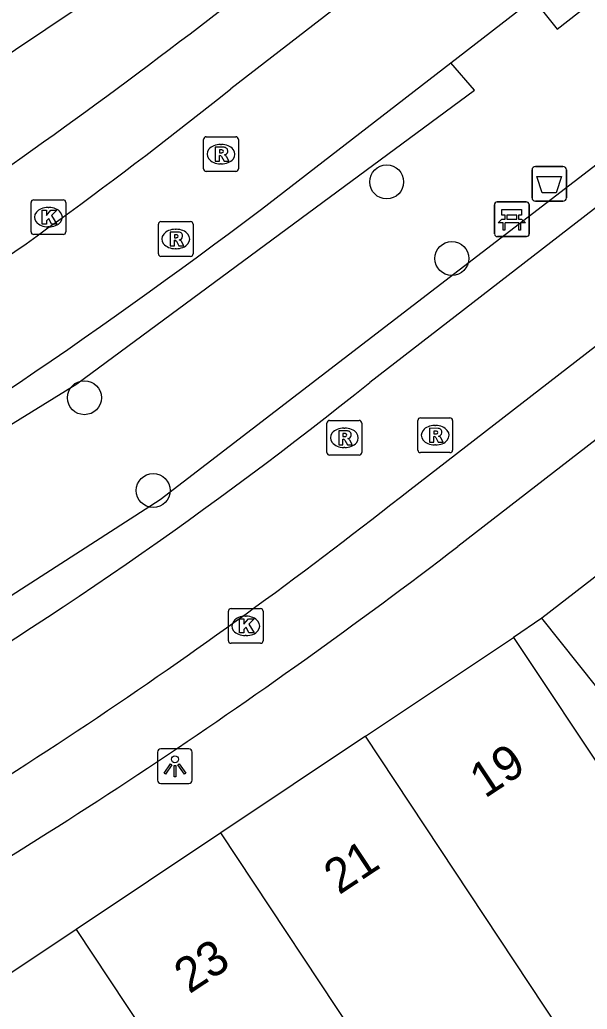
# Model space of a CAD drawing. Extents: x 159718 to 160783, y 383290 to 384030.
# Drawn here: x 160404.74 to 160421.08, y 383529.73 to 383558.24 of the extents above; entities that cross this region are included whole.
import ezdxf

# ---------------------------------------------------------------- set-up
doc = ezdxf.new("R2010")
doc.units = 0
for name, color, linetype in [('IMGEO_Afvalbak', 7, 'Continuous'), ('IMGEO_Bank', 7, 'Continuous'), ('IMGEO_Boom', 7, 'Continuous'), ('IMGEO_Groenvoorziening', 7, 'Continuous'), ('IMGEO_Kolk', 7, 'Continuous'), ('IMGEO_Lichtpunt', 7, 'Continuous'), ('IMGEO_Pand', 7, 'Continuous'), ('IMGEO_Pand_nummerreeks', 7, 'Continuous'), ('IMGEO_Rijbaan_lokaal_open', 7, 'Continuous'), ('IMGEO_Rioolput', 7, 'Continuous'), ('IMGEO_Voetpad_open', 7, 'Continuous')]:
    doc.layers.add(name, color=color, linetype=linetype)

msp = doc.modelspace()

# ---------------------------------------------------------------- linework, layer by layer
at = {"layer": 'IMGEO_Afvalbak'}
for p, q in [((160419.495, 383553.117), (160419.495, 383553.917)), ((160419.495, 383553.917), (160419.495, 383553.117)), ((160419.595, 383554.017), (160420.385, 383554.017)), ((160420.385, 383554.017), (160419.595, 383554.017)), ((160420.485, 383553.917), (160420.485, 383553.117)), ((160420.485, 383553.117), (160420.485, 383553.917)), ((160420.385, 383553.017), (160419.595, 383553.017)), ((160419.595, 383553.017), (160420.385, 383553.017))]:
    msp.add_line(p, q, dxfattribs=at)
msp.add_lwpolyline([(160419.638, 383553.731), (160420.342, 383553.731), (160420.193, 383553.261), (160419.787, 383553.261), (160419.638, 383553.731)], dxfattribs=at)
for centre, start, end in [((160419.595, 383553.917), 90, 180), ((160419.595, 383553.917), 90, 180), ((160420.385, 383553.917), 0, 90), ((160420.385, 383553.917), 360, 90), ((160419.595, 383553.117), 180, 270), ((160419.595, 383553.117), 180, 270), ((160420.385, 383553.117), 270, 0), ((160420.385, 383553.117), 270, 0)]:
    msp.add_arc(centre, 0.1, start, end, dxfattribs=at)
at = {"layer": 'IMGEO_Bank'}
for p, q in [((160418.413, 383552.071), (160418.413, 383552.912)), ((160418.413, 383552.912), (160418.413, 383552.071)), ((160418.488, 383552.996), (160419.329, 383552.996)), ((160419.329, 383552.996), (160418.488, 383552.996)), ((160419.413, 383552.921), (160419.413, 383552.08)), ((160419.413, 383552.08), (160419.413, 383552.921)), ((160418.722, 383552.502), (160418.722, 383552.608)), ((160418.766, 383552.608), (160418.766, 383552.502)), ((160419.054, 383552.614), (160418.772, 383552.614)), ((160418.772, 383552.496), (160419.054, 383552.496)), ((160419.06, 383552.502), (160419.06, 383552.608)), ((160419.104, 383552.608), (160419.104, 383552.502)), ((160419.11, 383552.394), (160418.717, 383552.394)), ((160419.338, 383551.996), (160418.497, 383551.996)), ((160418.497, 383551.996), (160419.338, 383551.996))]:
    msp.add_line(p, q, dxfattribs=at)
for points in [[(160418.716, 383552.614), (160418.63, 383552.614), (160418.63, 383552.775), (160419.193, 383552.775), (160419.193, 383552.614), (160419.11, 383552.614)], [(160418.66, 383552.394), (160418.518, 383552.394), (160418.63, 383552.496), (160418.716, 383552.496)], [(160419.11, 383552.496), (160419.193, 383552.496), (160419.305, 383552.394), (160419.166, 383552.394)], [(160418.71, 383552.387), (160418.71, 383552.18), (160418.667, 383552.18), (160418.667, 383552.387)], [(160419.16, 383552.387), (160419.16, 383552.18), (160419.116, 383552.18), (160419.116, 383552.387)]]:
    msp.add_lwpolyline(points, dxfattribs=at)
for centre, radius, start, end in [((160418.491, 383552.918), 0.0779, 92.4484, 184.2845), ((160418.491, 383552.918), 0.0779, 92.4484, 184.2845), ((160419.335, 383552.918), 0.0779, 2.4484, 94.2845), ((160419.335, 383552.918), 0.0779, 2.4484, 94.2845), ((160418.715, 383552.607), 0.00671, 2.8957, 87.1043), ((160418.715, 383552.503), 0.00671, 272.8957, 357.1043), ((160418.772, 383552.607), 0.00671, 92.8957, 177.1043), ((160418.772, 383552.503), 0.00671, 182.8957, 267.1043), ((160419.054, 383552.607), 0.00671, 2.8957, 87.1043), ((160419.054, 383552.503), 0.00671, 272.8957, 357.1043), ((160419.111, 383552.607), 0.00671, 92.8957, 177.1043), ((160419.111, 383552.503), 0.00671, 182.8957, 267.1043), ((160418.66, 383552.387), 0.00671, 2.8957, 87.1043), ((160418.717, 383552.387), 0.00671, 92.8957, 177.1043), ((160419.109, 383552.387), 0.00671, 2.8957, 87.1043), ((160419.166, 383552.387), 0.00671, 92.8957, 177.1043), ((160418.491, 383552.074), 0.0779, 182.4484, 274.2845), ((160418.491, 383552.074), 0.0779, 182.4484, 274.2845), ((160419.335, 383552.074), 0.0779, 272.4484, 4.2845), ((160419.335, 383552.074), 0.0779, 272.4484, 4.2845)]:
    msp.add_arc(centre, radius, start, end, dxfattribs=at)
at = {"layer": 'IMGEO_Boom'}
for centre in [(160415.309, 383553.571), (160417.186, 383551.366), (160406.602, 383547.354), (160408.585, 383544.679)]:
    msp.add_circle(centre, 0.489, dxfattribs=at)
at = {"layer": 'IMGEO_Groenvoorziening'}
for points in [[(160419.524, 383558.843), (160420.216, 383557.971), (160438.33, 383572.13), (160446.182, 383578.368), (160461.987, 383591.376), (160464.497, 383588.63), (160449.031, 383575.404), (160429.985, 383560.714), (160408.787, 383544.408), (160399.76, 383538.598)], [(160398.414, 383542.841), (160406.387, 383547.75), (160417.838, 383556.217), (160417.152, 383557.006)]]:
    msp.add_lwpolyline(points, dxfattribs=at)
at = {"layer": 'IMGEO_Kolk'}
for p, q in [((160405.141, 383553.056), (160405.993, 383553.056)), ((160405.066, 383552.13), (160405.066, 383552.982)), ((160405.554, 383552.836), (160405.579, 383552.836)), ((160406.067, 383552.982), (160406.067, 383552.13)), ((160405.577, 383552.276), (160405.552, 383552.276)), ((160405.993, 383552.056), (160405.141, 383552.056)), ((160410.75, 383540.352), (160410.75, 383541.204)), ((160410.825, 383541.278), (160411.677, 383541.278)), ((160411.238, 383541.058), (160411.263, 383541.058)), ((160411.751, 383541.204), (160411.751, 383540.352)), ((160411.261, 383540.498), (160411.236, 383540.498)), ((160411.677, 383540.278), (160410.825, 383540.278))]:
    msp.add_line(p, q, dxfattribs=at)
for points in [[(160405.141, 383553.056), (160405.993, 383553.056)], [(160405.066, 383552.13), (160405.066, 383552.982)], [(160405.387, 383552.756), (160405.51, 383552.756), (160405.51, 383552.605), (160405.64, 383552.756), (160405.804, 383552.756), (160405.658, 383552.605), (160405.811, 383552.356), (160405.659, 383552.356), (160405.574, 383552.52), (160405.51, 383552.453), (160405.51, 383552.356), (160405.387, 383552.356), (160405.387, 383552.756)], [(160406.067, 383552.982), (160406.067, 383552.13)], [(160405.993, 383552.056), (160405.141, 383552.056)], [(160410.75, 383540.352), (160410.75, 383541.204)], [(160410.825, 383541.278), (160411.677, 383541.278)], [(160411.751, 383541.204), (160411.751, 383540.352)], [(160411.071, 383540.978), (160411.194, 383540.978), (160411.194, 383540.827), (160411.324, 383540.978), (160411.488, 383540.978), (160411.342, 383540.827), (160411.495, 383540.578), (160411.343, 383540.578), (160411.258, 383540.742), (160411.194, 383540.675), (160411.194, 383540.578), (160411.071, 383540.578), (160411.071, 383540.978)], [(160411.677, 383540.278), (160410.825, 383540.278)]]:
    msp.add_lwpolyline(points, dxfattribs=at)
for centre, start, end in [((160405.143, 383552.98), 91.552, 178.448), ((160405.143, 383552.98), 91.552, 178.448), ((160405.991, 383552.98), 1.552, 88.448), ((160405.991, 383552.98), 1.552, 88.448), ((160405.143, 383552.132), 181.552, 268.448), ((160405.143, 383552.132), 181.552, 268.448), ((160405.991, 383552.132), 271.552, 358.448), ((160405.991, 383552.132), 271.552, 358.448), ((160410.827, 383541.202), 91.552, 178.448), ((160410.827, 383541.202), 91.552, 178.448), ((160411.675, 383541.202), 1.552, 88.448), ((160411.675, 383541.202), 1.552, 88.448), ((160410.827, 383540.354), 181.552, 268.448), ((160410.827, 383540.354), 181.552, 268.448), ((160411.675, 383540.354), 271.552, 358.448), ((160411.675, 383540.354), 271.552, 358.448)]:
    msp.add_arc(centre, 0.0765, start, end, dxfattribs=at)
for centre, major_axis, ratio, start_param, end_param in [((160405.553, 383552.556), (-0.387, 0.002), 0.722429, 4.712389, 7.853982), ((160405.578, 383552.556), (-0.39, 0.002), 0.717154, 1.570796, 4.712389), ((160411.237, 383540.778), (-0.387, 0.002), 0.722429, 4.712389, 7.853982), ((160411.262, 383540.778), (-0.39, 0.002), 0.717154, 1.570796, 4.712389)]:
    msp.add_ellipse(centre, major_axis=major_axis, ratio=ratio, start_param=start_param, end_param=end_param, dxfattribs=at)
at = {"layer": 'IMGEO_Lichtpunt'}
for p, q in [((160408.712, 383537.138), (160408.712, 383536.331)), ((160408.712, 383537.138), (160408.712, 383536.331)), ((160409.614, 383537.233), (160408.806, 383537.233)), ((160409.614, 383537.233), (160408.806, 383537.233)), ((160409.708, 383536.331), (160409.708, 383537.138)), ((160409.708, 383536.331), (160409.708, 383537.138)), ((160408.806, 383536.237), (160409.614, 383536.237)), ((160408.806, 383536.237), (160409.614, 383536.237))]:
    msp.add_line(p, q, dxfattribs=at)
for points in [[(160409.086, 383536.802), (160409.125, 383536.774), (160408.937, 383536.512), (160408.899, 383536.539), (160409.086, 383536.802)], [(160409.298, 383536.774), (160409.336, 383536.801), (160409.523, 383536.539), (160409.484, 383536.511), (160409.298, 383536.774)], [(160409.188, 383536.754), (160409.235, 383536.754), (160409.235, 383536.432), (160409.188, 383536.432), (160409.188, 383536.754)]]:
    msp.add_lwpolyline(points, dxfattribs=at)
msp.add_circle((160409.211, 383536.936), 0.0994, dxfattribs=at)
for centre, start, end in [((160408.806, 383537.138), 90, 180), ((160408.806, 383537.138), 90, 180), ((160409.614, 383537.138), 0, 90), ((160409.614, 383537.138), 0, 90), ((160408.806, 383536.331), 180, 270), ((160408.806, 383536.331), 180, 270), ((160409.614, 383536.331), 270, 0), ((160409.614, 383536.331), 270, 360)]:
    msp.add_arc(centre, 0.0946, start, end, dxfattribs=at)
at = {"layer": 'IMGEO_Pand'}
for points in [[(160407.177, 383559.102), (160402.914, 383556.244)], [(160423.884, 383544.184), (160419.776, 383541.002)], [(160424.495, 383535.035), (160422.943, 383537.029), (160419.776, 383541.002)], [(160414.703, 383537.602), (160418.966, 383540.448)], [(160418.966, 383540.448), (160421.81, 383536.161), (160423.195, 383534.022)], [(160414.703, 383537.602), (160410.536, 383534.819)], [(160422.422, 383525.934), (160414.703, 383537.602)], [(160410.536, 383534.819), (160406.369, 383532.036)], [(160414.808, 383528.361), (160410.536, 383534.819)], [(160406.369, 383532.036), (160402.202, 383529.253)], [(160406.369, 383532.036), (160414.087, 383520.371)]]:
    msp.add_lwpolyline(points, dxfattribs=at)
at = {"layer": 'IMGEO_Rijbaan_lokaal_open'}
for points in [[(160434.605, 383574.639), (160410.822, 383556.257)], [(160441.098, 383568.136), (160414.821, 383547.788)], [(160415.975, 383544.704), (160443.016, 383565.634)], [(160417.152, 383557.006), (160419.524, 383558.843)], [(160411.703, 383552.785), (160417.152, 383557.006)]]:
    msp.add_lwpolyline(points, dxfattribs=at)
for centre, radius, start, end in [((160329.831, 383657.155), 129.383, 297.71538, 308.75428), ((160307.745, 383690.615), 172.639, 300.92764, 307.02534), ((160337.874, 383643.733), 122.989, 300.57578, 308.72915), ((160329.015, 383654.541), 140.094, 299.25776, 308.36943)]:
    msp.add_arc(centre, radius, start, end, dxfattribs=at)
at = {"layer": 'IMGEO_Rioolput'}
for p, q in [((160410.035, 383553.946), (160410.035, 383554.798)), ((160410.11, 383554.872), (160410.962, 383554.872)), ((160411.036, 383554.798), (160411.036, 383553.946)), ((160410.523, 383554.652), (160410.548, 383554.652)), ((160410.546, 383554.092), (160410.521, 383554.092)), ((160410.962, 383553.872), (160410.11, 383553.872)), ((160408.733, 383551.501), (160408.733, 383552.353)), ((160408.808, 383552.427), (160409.66, 383552.427)), ((160409.221, 383552.207), (160409.246, 383552.207)), ((160409.734, 383552.353), (160409.734, 383551.501)), ((160409.244, 383551.647), (160409.219, 383551.647)), ((160409.66, 383551.427), (160408.808, 383551.427)), ((160416.28, 383546.772), (160417.132, 383546.772)), ((160413.589, 383545.773), (160413.589, 383546.625)), ((160413.664, 383546.699), (160414.516, 383546.699)), ((160414.077, 383546.479), (160414.102, 383546.479)), ((160414.59, 383546.625), (160414.59, 383545.773)), ((160416.205, 383545.846), (160416.205, 383546.698)), ((160416.693, 383546.552), (160416.718, 383546.552)), ((160417.206, 383546.698), (160417.206, 383545.846)), ((160414.1, 383545.919), (160414.075, 383545.919)), ((160416.716, 383545.992), (160416.691, 383545.992)), ((160414.516, 383545.699), (160413.664, 383545.699)), ((160417.132, 383545.772), (160416.28, 383545.772))]:
    msp.add_line(p, q, dxfattribs=at)
for points in [[(160410.035, 383553.946), (160410.035, 383554.798)], [(160410.11, 383554.872), (160410.962, 383554.872)], [(160411.036, 383554.798), (160411.036, 383553.946)], [(160410.624, 383554.57), (160410.372, 383554.572), (160410.372, 383554.172)], [(160410.55, 383554.491), (160410.496, 383554.491), (160410.496, 383554.41)], [(160410.372, 383554.172), (160410.496, 383554.172), (160410.496, 383554.334), (160410.507, 383554.334)], [(160410.496, 383554.41), (160410.548, 383554.41)], [(160410.554, 383554.305), (160410.625, 383554.172), (160410.765, 383554.172), (160410.7, 383554.298)], [(160410.962, 383553.872), (160410.11, 383553.872)], [(160408.733, 383551.501), (160408.733, 383552.353)], [(160408.808, 383552.427), (160409.66, 383552.427)], [(160409.734, 383552.353), (160409.734, 383551.501)], [(160409.322, 383552.125), (160409.07, 383552.127), (160409.07, 383551.727)], [(160409.248, 383552.046), (160409.194, 383552.046), (160409.194, 383551.965)], [(160409.194, 383551.965), (160409.246, 383551.965)], [(160409.07, 383551.727), (160409.194, 383551.727), (160409.194, 383551.889), (160409.205, 383551.889)], [(160409.252, 383551.86), (160409.323, 383551.727), (160409.463, 383551.727), (160409.398, 383551.853)], [(160409.66, 383551.427), (160408.808, 383551.427)], [(160416.28, 383546.772), (160417.132, 383546.772)], [(160413.589, 383545.773), (160413.589, 383546.625)], [(160413.664, 383546.699), (160414.516, 383546.699)], [(160414.59, 383546.625), (160414.59, 383545.773)], [(160416.205, 383545.846), (160416.205, 383546.698)], [(160417.206, 383546.698), (160417.206, 383545.846)], [(160414.178, 383546.397), (160413.926, 383546.399), (160413.926, 383545.999)], [(160414.104, 383546.318), (160414.05, 383546.318), (160414.05, 383546.237)], [(160414.05, 383546.237), (160414.102, 383546.237)], [(160416.794, 383546.47), (160416.542, 383546.472), (160416.542, 383546.072)], [(160416.542, 383546.072), (160416.666, 383546.072), (160416.666, 383546.234), (160416.677, 383546.234)], [(160416.72, 383546.391), (160416.666, 383546.391), (160416.666, 383546.31)], [(160416.666, 383546.31), (160416.718, 383546.31)], [(160416.724, 383546.205), (160416.795, 383546.072), (160416.935, 383546.072), (160416.87, 383546.198)], [(160413.926, 383545.999), (160414.05, 383545.999), (160414.05, 383546.161), (160414.061, 383546.161)], [(160414.108, 383546.132), (160414.179, 383545.999), (160414.319, 383545.999), (160414.254, 383546.125)], [(160414.516, 383545.699), (160413.664, 383545.699)], [(160417.132, 383545.772), (160416.28, 383545.772)]]:
    msp.add_lwpolyline(points, dxfattribs=at)
for centre, radius, start, end in [((160410.112, 383554.796), 0.0765, 91.552, 178.448), ((160410.112, 383554.796), 0.0765, 91.552, 178.448), ((160410.96, 383554.796), 0.0765, 1.552, 88.448), ((160410.96, 383554.796), 0.0765, 1.552, 88.448), ((160410.556, 383554.395), 0.0964, 77.0061, 93.1865), ((160410.57, 383554.452), 0.0378, 276.6634, 79.6772), ((160410.623, 383554.46), 0.109, 350.3612, 89.416), ((160410.506, 383554.281), 0.0533, 26.0293, 88.6989), ((160410.532, 383554.599), 0.19, 274.7715, 282.9687), ((160410.621, 383554.46), 0.112, 277.5842, 350.9817), ((160410.605, 383554.245), 0.108, 29.5134, 73.7905), ((160410.112, 383553.948), 0.0765, 181.552, 268.448), ((160410.112, 383553.948), 0.0765, 181.552, 268.448), ((160410.96, 383553.948), 0.0765, 271.552, 358.448), ((160410.96, 383553.948), 0.0765, 271.552, 358.448), ((160408.81, 383552.351), 0.0765, 91.552, 178.448), ((160408.81, 383552.351), 0.0765, 91.552, 178.448), ((160409.658, 383552.351), 0.0765, 1.552, 88.448), ((160409.658, 383552.351), 0.0765, 1.552, 88.448), ((160409.23, 383552.154), 0.19, 274.7715, 282.9687), ((160409.254, 383551.95), 0.0964, 77.0061, 93.1865), ((160409.268, 383552.007), 0.0378, 276.6634, 79.6772), ((160409.321, 383552.015), 0.109, 350.3612, 89.416), ((160409.319, 383552.015), 0.112, 277.5842, 350.9817), ((160409.303, 383551.8), 0.108, 29.5134, 73.7905), ((160409.204, 383551.836), 0.0533, 26.0293, 88.6989), ((160408.81, 383551.503), 0.0765, 181.552, 268.448), ((160408.81, 383551.503), 0.0765, 181.552, 268.448), ((160409.658, 383551.503), 0.0765, 271.552, 358.448), ((160409.658, 383551.503), 0.0765, 271.552, 358.448), ((160416.282, 383546.696), 0.0765, 91.552, 178.448), ((160416.282, 383546.696), 0.0765, 91.552, 178.448), ((160417.13, 383546.696), 0.0765, 1.552, 88.448), ((160417.13, 383546.696), 0.0765, 1.552, 88.448), ((160413.666, 383546.623), 0.0765, 91.552, 178.448), ((160413.666, 383546.623), 0.0765, 91.552, 178.448), ((160414.514, 383546.623), 0.0765, 1.552, 88.448), ((160414.514, 383546.623), 0.0765, 1.552, 88.448), ((160414.086, 383546.426), 0.19, 274.7715, 282.9687), ((160414.11, 383546.222), 0.0964, 77.0061, 93.1865), ((160414.124, 383546.279), 0.0378, 276.6634, 79.6772), ((160414.177, 383546.287), 0.109, 350.3612, 89.416), ((160414.175, 383546.287), 0.112, 277.5842, 350.9817), ((160416.676, 383546.181), 0.0533, 26.0293, 88.6989), ((160416.702, 383546.499), 0.19, 274.7715, 282.9687), ((160416.726, 383546.295), 0.0964, 77.0061, 93.1865), ((160416.74, 383546.352), 0.0378, 276.6634, 79.6772), ((160416.793, 383546.36), 0.109, 350.3612, 89.416), ((160416.791, 383546.36), 0.112, 277.5842, 350.9817), ((160416.775, 383546.145), 0.108, 29.5134, 73.7905), ((160414.06, 383546.108), 0.0533, 26.0293, 88.6989), ((160414.159, 383546.072), 0.108, 29.5134, 73.7905), ((160413.666, 383545.775), 0.0765, 181.552, 268.448), ((160413.666, 383545.775), 0.0765, 181.552, 268.448), ((160414.514, 383545.775), 0.0765, 271.552, 358.448), ((160414.514, 383545.775), 0.0765, 271.552, 358.448), ((160416.282, 383545.848), 0.0765, 181.552, 268.448), ((160416.282, 383545.848), 0.0765, 181.552, 268.448), ((160417.13, 383545.848), 0.0765, 271.552, 358.448), ((160417.13, 383545.848), 0.0765, 271.552, 358.448)]:
    msp.add_arc(centre, radius, start, end, dxfattribs=at)
for centre, major_axis, ratio, start_param, end_param in [((160410.522, 383554.372), (-0.387, 0.002), 0.722429, 4.712389, 7.853982), ((160410.547, 383554.372), (-0.39, 0.002), 0.717154, 1.570796, 4.712389), ((160409.22, 383551.927), (-0.387, 0.002), 0.722429, 4.712389, 7.853982), ((160409.245, 383551.927), (-0.39, 0.002), 0.717154, 1.570796, 4.712389), ((160414.076, 383546.199), (-0.387, 0.002), 0.722429, 4.712389, 7.853982), ((160414.101, 383546.199), (-0.39, 0.002), 0.717154, 1.570796, 4.712389), ((160416.692, 383546.272), (-0.387, 0.002), 0.722429, 4.712389, 7.853982), ((160416.717, 383546.272), (-0.39, 0.002), 0.717154, 1.570796, 4.712389)]:
    msp.add_ellipse(centre, major_axis=major_axis, ratio=ratio, start_param=start_param, end_param=end_param, dxfattribs=at)
at = {"layer": 'IMGEO_Voetpad_open'}
for points in [[(160409.644, 383557.841), (160433.666, 383576.451), (160440.642, 383581.871), (160443.313, 383583.959), (160446.67, 383586.789), (160451.98, 383591.416)], [(160463.309, 383579.284), (160453.348, 383570.928), (160445.968, 383565.216), (160417.362, 383543.071)], [(160419.776, 383541.002), (160418.966, 383540.448)]]:
    msp.add_lwpolyline(points, dxfattribs=at)
for centre, radius, start, end in [((160307.998, 383690.896), 167.438, 299.17088, 307.37765), ((160319.736, 383670.252), 160.33, 299.65688, 307.5105)]:
    msp.add_arc(centre, radius, start, end, dxfattribs=at)

# ---------------------------------------------------------------- texts
at = {"layer": 'IMGEO_Pand_nummerreeks'}
for s, p in [('19', (160418.138, 383535.794)), ('21', (160413.937, 383533.015)), ('23', (160409.624, 383530.161))]:
    msp.add_text(s, height=1, rotation=33.4837, dxfattribs=at).set_placement(p)

doc.saveas('drawing.dxf')
